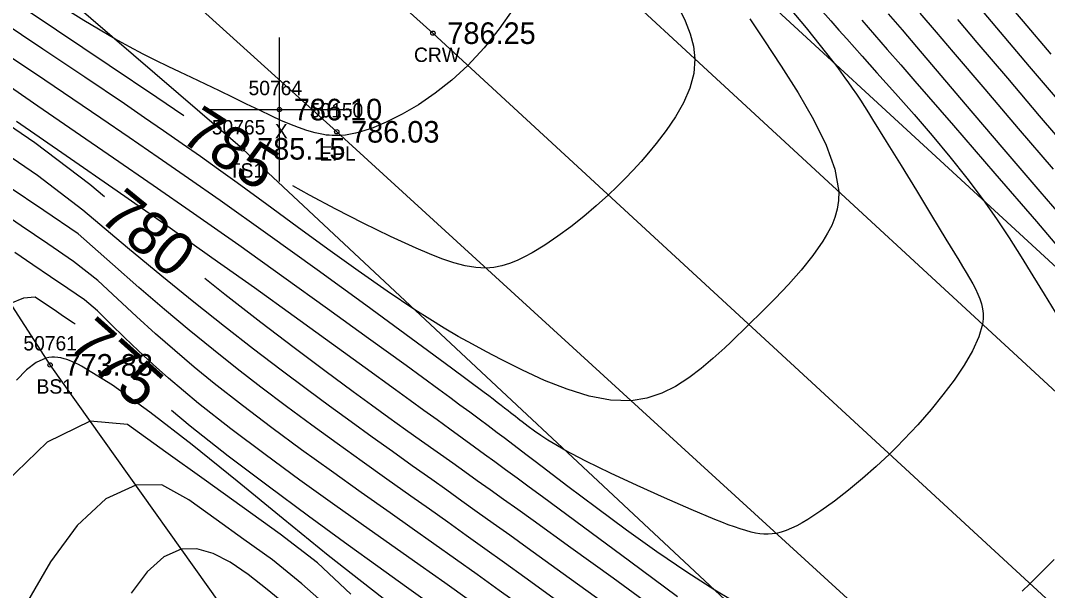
# Model space of a CAD drawing. Extents: x 1378535 to 1380697, y 997729 to 1000024.
# Drawn here: x 1378805.9 to 1378877.2, y 999694.3 to 999734 of the extents above; entities that cross this region are included whole.
import ezdxf

# ---------------------------------------------------------------- set-up
doc = ezdxf.new("R2010")
doc.units = 0
for name, color, linetype in [('RD_DTM_BkLn1', 7, 'Continuous'), ('RD_DTM_BkLn2', 7, 'Continuous'), ('RD_DTM_BkLn_txCode', 7, 'Continuous'), ('RD_DTM_Major1', 7, 'Continuous'), ('RD_DTM_Major1_Lbl', 7, 'Continuous'), ('RD_DTM_Minor1', 7, 'Continuous'), ('RD_EX_Misc', 7, 'Continuous'), ('RD_EX_Misc_txCode', 7, 'Continuous'), ('RD_EX_Road', 7, 'Continuous'), ('RD_EX_Road_txCode', 7, 'Continuous'), ('RD_EX_TX_Misc_ELEV', 7, 'Continuous'), ('RD_EX_TX_Road_ELEV', 7, 'Continuous'), ('RD_HC_Survey_ELEV', 7, 'Continuous'), ('RD_HC_Survey_txCode', 7, 'Continuous'), ('RD_SMD_Locator', 7, 'Continuous')]:
    doc.layers.add(name, color=color, linetype=linetype)

msp = doc.modelspace()

# ---------------------------------------------------------------- linework, layer by layer
at = {"layer": 'RD_DTM_BkLn1'}
msp.add_lwpolyline([(1379201.7, 999398.205), (1379156.533, 999438.891), (1379112.084, 999479.847), (1379066.495, 999520.561), (1379020.821, 999562.613), (1378974.239, 999604.981), (1378928.957, 999646.778), (1378882.739, 999688.619), (1378834.578, 999733.071), (1378787.698, 999775.121), (1378743.642, 999816.274), (1378698.706, 999856.431), (1378652.056, 999898.787), (1378607.023, 999939.646), (1378604.538, 999941.267)], dxfattribs=at)
at = {"layer": 'RD_DTM_BkLn2'}
for points in [[(1378925.231, 999671.641), (1378884.865, 999710.355), (1378842.861, 999749.051), (1378800.856, 999787.394), (1378797.661, 999797.924), (1378813.033, 999816.9), (1378834.932, 999844.694), (1378855.626, 999872.588)], [(1379127.384, 999423.802), (1379127.762, 999431.865), (1379121.716, 999443.154), (1379111.339, 999454.954), (1379072.326, 999491.525), (1379033.04, 999529.892), (1378988.344, 999569.668), (1378946.318, 999609.062), (1378904.335, 999647.705), (1378862.625, 999686.445), (1378821.368, 999725.034), (1378792.711, 999749.687), (1378787.553, 999753.349), (1378778.567, 999746.276)], [(1379120.522, 999436.728), (1379105.901, 999448.958), (1379055.44, 999473.982), (1379013.575, 999506.052), (1378969.754, 999549.783), (1378921.742, 999588.169), (1378887.745, 999620.093), (1378838.962, 999666.497), (1378808.003, 999710.025), (1378787.76, 999741.475)]]:
    msp.add_lwpolyline(points, dxfattribs=at)
at = {"layer": 'RD_DTM_Major1'}
for points in [[(1378817.287, 999727.319), (1378815.409, 999728.59), (1378812.093, 999730.826), (1378808.445, 999733.287), (1378804.72, 999735.808)], [(1378851.646, 999734.833), (1378852.096, 999733.923), (1378852.446, 999733.035), (1378852.676, 999732.161), (1378852.768, 999731.296), (1378852.68, 999730.265), (1378852.401, 999729.243), (1378851.965, 999728.239), (1378851.409, 999727.259), (1378850.766, 999726.309), (1378850.071, 999725.396), (1378849.554, 999724.761), (1378849.025, 999724.147), (1378848.484, 999723.549), (1378847.927, 999722.965), (1378847.353, 999722.393), (1378846.759, 999721.828), (1378845.916, 999721.067), (1378845.042, 999720.327), (1378844.151, 999719.62), (1378843.251, 999718.957), (1378842.356, 999718.351), (1378841.476, 999717.813), (1378840.946, 999717.522), (1378840.42, 999717.268), (1378839.893, 999717.057), (1378839.36, 999716.895), (1378838.816, 999716.789), (1378838.254, 999716.746), (1378837.549, 999716.782), (1378836.809, 999716.908), (1378836.029, 999717.115), (1378835.206, 999717.394), (1378834.336, 999717.735), (1378833.416, 999718.13), (1378831.625, 999718.955), (1378829.74, 999719.878), (1378827.844, 999720.851), (1378826.018, 999721.826), (1378824.863, 999722.469)], [(1378866.188, 999734.423), (1378867.147, 999733.295), (1378868.14, 999732.127), (1378869.184, 999730.898), (1378871.535, 999728.137), (1378874.077, 999725.155), (1378876.714, 999722.07), (1378879.343, 999719.003)], [(1378811.781, 999721.708), (1378810.759, 999722.556), (1378806.933, 999725.453), (1378803.194, 999727.997), (1378799.435, 999730.557), (1378795.813, 999732.812), (1378793.003, 999733.329), (1378792.266, 999733.221), (1378791.58, 999732.984), (1378790.93, 999732.622), (1378790.298, 999732.138), (1378789.668, 999731.536), (1378789.024, 999730.821), (1378786.108, 999726.826), (1378782.851, 999721.495), (1378779.422, 999715.331), (1378775.992, 999708.837), (1378772.729, 999702.518), (1378769.803, 999696.877), (1378768.668, 999694.735), (1378767.609, 999692.746)], [(1378850.222, 999692.92), (1378847.087, 999695.198), (1378844.153, 999697.319), (1378841.528, 999699.208), (1378840.468, 999699.968), (1378839.479, 999700.676), (1378838.547, 999701.342), (1378837.658, 999701.975), (1378836.799, 999702.587), (1378835.957, 999703.186), (1378834.878, 999703.952), (1378833.79, 999704.727), (1378832.676, 999705.522), (1378831.523, 999706.35), (1378830.316, 999707.223), (1378829.04, 999708.154), (1378827.079, 999709.6), (1378824.945, 999711.199), (1378822.632, 999712.965), (1378820.136, 999714.91), (1378818.751, 999716.014)], [(1378809.737, 999712.849), (1378809.597, 999712.944), (1378808.933, 999713.396), (1378808.276, 999713.844), (1378807.621, 999714.289), (1378806.964, 999714.735), (1378806.16, 999714.651), (1378805.254, 999714.296), (1378802.096, 999711.764), (1378798.299, 999707.453), (1378794.207, 999702.032), (1378790.162, 999696.171), (1378786.507, 999690.54)], [(1378834.69, 999693.197), (1378832.753, 999694.584), (1378830.762, 999696.014), (1378828.701, 999697.501), (1378825.941, 999699.509), (1378823.129, 999701.588), (1378820.359, 999703.69), (1378817.723, 999705.766), (1378816.423, 999706.847)]]:
    msp.add_lwpolyline(points, dxfattribs=at)
at = {"layer": 'RD_DTM_Minor1'}
for points in [[(1378858.141, 999736.247), (1378860.481, 999733.439), (1378862.345, 999731.101), (1378862.539, 999730.847), (1378862.724, 999730.601), (1378862.9, 999730.364), (1378863.068, 999730.134), (1378863.23, 999729.91), (1378863.386, 999729.69), (1378863.686, 999729.258), (1378863.974, 999728.833), (1378864.253, 999728.409), (1378864.53, 999727.98), (1378864.809, 999727.54), (1378865.095, 999727.082), (1378866.047, 999725.548), (1378867.075, 999723.872), (1378868.138, 999722.131), (1378869.189, 999720.403), (1378870.185, 999718.765), (1378871.082, 999717.294), (1378871.352, 999716.852), (1378871.605, 999716.434), (1378871.838, 999716.038), (1378872.05, 999715.66), (1378872.24, 999715.297), (1378872.405, 999714.947), (1378872.545, 999714.605), (1378872.655, 999714.267), (1378872.732, 999713.928), (1378872.773, 999713.584), (1378872.773, 999713.228), (1378872.731, 999712.856), (1378872.481, 999711.971), (1378872.044, 999711.009), (1378871.457, 999709.997), (1378870.757, 999708.963), (1378869.982, 999707.932), (1378869.169, 999706.932), (1378868.704, 999706.387), (1378868.236, 999705.857), (1378867.761, 999705.339), (1378867.277, 999704.83), (1378866.779, 999704.326), (1378866.266, 999703.824), (1378865.346, 999702.965), (1378864.389, 999702.122), (1378863.417, 999701.314), (1378862.449, 999700.56), (1378861.506, 999699.879), (1378860.608, 999699.291), (1378860.215, 999699.057), (1378859.835, 999698.849), (1378859.466, 999698.669), (1378859.105, 999698.519), (1378858.752, 999698.402), (1378858.405, 999698.319), (1378858.124, 999698.278), (1378857.843, 999698.262), (1378857.559, 999698.267), (1378857.27, 999698.294), (1378856.971, 999698.342), (1378856.662, 999698.409), (1378856.299, 999698.505), (1378855.917, 999698.623), (1378855.513, 999698.762), (1378855.085, 999698.92), (1378854.631, 999699.096), (1378854.148, 999699.29), (1378852.494, 999699.98), (1378850.662, 999700.776), (1378848.762, 999701.633), (1378846.903, 999702.505), (1378845.193, 999703.345), (1378843.742, 999704.107), (1378843.109, 999704.466), (1378842.559, 999704.8), (1378842.071, 999705.117), (1378841.624, 999705.428), (1378841.198, 999705.741), (1378840.772, 999706.066), (1378840.62, 999706.184), (1378840.465, 999706.304), (1378840.306, 999706.428), (1378840.142, 999706.556), (1378839.972, 999706.689), (1378839.795, 999706.827), (1378839.556, 999707.013), (1378839.304, 999707.208), (1378839.036, 999707.415), (1378838.753, 999707.632), (1378838.451, 999707.863), (1378838.132, 999708.106), (1378835.869, 999709.804), (1378833.078, 999711.868), (1378829.916, 999714.181), (1378826.543, 999716.625), (1378823.117, 999719.082), (1378819.798, 999721.437), (1378817.604, 999722.975), (1378815.513, 999724.427), (1378813.498, 999725.813), (1378811.53, 999727.155), (1378809.584, 999728.475), (1378807.631, 999729.795), (1378805.386, 999731.309)], [(1378860.104, 999736.324), (1378862.194, 999733.931), (1378862.759, 999733.289), (1378863.307, 999732.669), (1378863.841, 999732.067), (1378864.365, 999731.477), (1378864.882, 999730.896), (1378865.396, 999730.32), (1378866.69, 999728.87), (1378867.975, 999727.417), (1378869.238, 999725.957), (1378870.469, 999724.485), (1378871.653, 999722.996), (1378872.781, 999721.488), (1378873.7, 999720.169), (1378874.575, 999718.842), (1378875.413, 999717.52), (1378876.222, 999716.211), (1378877.008, 999714.929), (1378877.78, 999713.683)], [(1378873.892, 999735.848), (1378875.556, 999733.874), (1378877.463, 999731.623)], [(1378840.118, 999734.724), (1378839.177, 999733.371), (1378838.135, 999732.057), (1378837.006, 999730.83), (1378835.893, 999729.801), (1378834.744, 999728.892), (1378833.585, 999728.102), (1378832.441, 999727.433), (1378831.338, 999726.885), (1378830.303, 999726.459), (1378829.92, 999726.325), (1378829.55, 999726.211), (1378829.192, 999726.117), (1378828.845, 999726.043), (1378828.508, 999725.99), (1378828.178, 999725.959), (1378827.974, 999725.95), (1378827.771, 999725.95), (1378827.571, 999725.958), (1378827.371, 999725.973), (1378827.172, 999725.996), (1378826.972, 999726.026), (1378826.407, 999726.143), (1378825.832, 999726.306), (1378825.246, 999726.51), (1378824.646, 999726.748), (1378824.03, 999727.014), (1378823.396, 999727.304), (1378822.529, 999727.714), (1378821.63, 999728.147), (1378820.706, 999728.598), (1378819.76, 999729.061), (1378818.798, 999729.528), (1378817.823, 999729.993), (1378817.019, 999730.372), (1378816.197, 999730.758), (1378815.346, 999731.168), (1378814.453, 999731.614), (1378813.505, 999732.111), (1378812.49, 999732.672), (1378810.348, 999733.946), (1378808.015, 999735.427)], [(1378872.443, 999734.932), (1378873.959, 999733.137), (1378875.977, 999730.758), (1378878.054, 999728.317)], [(1378868.387, 999734.464), (1378869.515, 999733.136), (1378870.699, 999731.743), (1378872.884, 999729.178), (1378875.217, 999726.443), (1378877.629, 999723.618)], [(1378856.577, 999734.063), (1378857.543, 999732.611), (1378858.747, 999730.786), (1378859.923, 999728.928), (1378860.991, 999727.083), (1378861.871, 999725.296), (1378862.483, 999723.612), (1378862.749, 999722.076), (1378862.737, 999721.445), (1378862.647, 999720.846), (1378862.486, 999720.271), (1378862.261, 999719.713), (1378861.979, 999719.165), (1378861.649, 999718.618), (1378860.943, 999717.615), (1378860.133, 999716.608), (1378859.251, 999715.612), (1378858.331, 999714.64), (1378857.407, 999713.707), (1378856.513, 999712.826), (1378856.082, 999712.404), (1378855.662, 999711.997), (1378855.249, 999711.602), (1378854.838, 999711.215), (1378854.425, 999710.835), (1378854.006, 999710.459), (1378853.194, 999709.768), (1378852.336, 999709.115), (1378851.426, 999708.532), (1378850.46, 999708.051), (1378849.429, 999707.708), (1378848.33, 999707.533), (1378846.916, 999707.574), (1378845.425, 999707.857), (1378843.887, 999708.331), (1378842.334, 999708.945), (1378840.796, 999709.651), (1378839.304, 999710.397), (1378838.298, 999710.922), (1378837.315, 999711.453), (1378836.341, 999712.001), (1378835.361, 999712.576), (1378834.361, 999713.189), (1378833.326, 999713.85), (1378831.406, 999715.137), (1378829.376, 999716.559), (1378827.277, 999718.069), (1378825.151, 999719.621), (1378823.038, 999721.171), (1378820.98, 999722.672), (1378819.699, 999723.594), (1378818.436, 999724.493), (1378817.172, 999725.383), (1378815.884, 999726.279), (1378814.553, 999727.197), (1378813.156, 999728.152), (1378810.416, 999730.009), (1378807.507, 999731.968), (1378804.544, 999733.959)], [(1378864.363, 999733.972), (1378865.232, 999732.967), (1378866.123, 999731.938), (1378867.049, 999730.87), (1378868.023, 999729.747), (1378870.71, 999726.654), (1378873.593, 999723.329), (1378876.478, 999719.981), (1378879.173, 999716.817)], [(1378870.992, 999734.024), (1378872.346, 999732.423), (1378874.457, 999729.937), (1378876.671, 999727.338), (1378878.927, 999724.695)], [(1378855.238, 999693.73), (1378854.157, 999694.365), (1378852.204, 999695.611), (1378850.132, 999697.03), (1378848.015, 999698.546), (1378845.929, 999700.087), (1378843.949, 999701.578), (1378842.152, 999702.945), (1378841.582, 999703.38), (1378841.038, 999703.793), (1378840.516, 999704.19), (1378839.517, 999704.946), (1378839.031, 999705.312), (1378838.408, 999705.779), (1378837.778, 999706.249), (1378837.131, 999706.729), (1378836.456, 999707.228), (1378835.742, 999707.753), (1378834.979, 999708.313), (1378832.711, 999709.972), (1378830.111, 999711.863), (1378827.256, 999713.927), (1378824.225, 999716.103), (1378821.095, 999718.33), (1378817.945, 999720.55), (1378815.149, 999722.497), (1378812.411, 999724.389), (1378809.741, 999726.225), (1378807.15, 999728.004), (1378804.647, 999729.726)], [(1378851.565, 999693.908), (1378848.218, 999696.385), (1378845.019, 999698.754), (1378842.176, 999700.854), (1378841.264, 999701.526), (1378840.418, 999702.148), (1378839.625, 999702.73), (1378838.878, 999703.277), (1378838.164, 999703.799), (1378837.474, 999704.302), (1378836.605, 999704.934), (1378835.741, 999705.562), (1378834.864, 999706.199), (1378833.956, 999706.858), (1378832.999, 999707.552), (1378831.976, 999708.295), (1378829.881, 999709.816), (1378827.53, 999711.52), (1378824.953, 999713.38), (1378822.18, 999715.37), (1378819.24, 999717.465), (1378816.163, 999719.637), (1378812.654, 999722.088), (1378809.118, 999724.538), (1378805.659, 999726.923)], [(1378846.346, 999693.534), (1378843.623, 999695.505), (1378841.129, 999697.306), (1378839.91, 999698.183), (1378838.758, 999699.01), (1378837.656, 999699.799), (1378836.589, 999700.561), (1378835.542, 999701.308), (1378834.499, 999702.051), (1378833.144, 999703.015), (1378831.763, 999704), (1378830.35, 999705.012), (1378828.9, 999706.059), (1378827.407, 999707.149), (1378825.863, 999708.289), (1378824.031, 999709.662), (1378822.115, 999711.125), (1378820.104, 999712.691), (1378817.986, 999714.375), (1378815.75, 999716.19), (1378813.385, 999718.151), (1378810.267, 999720.775), (1378807.13, 999723.178), (1378804.033, 999725.287)], [(1378843.418, 999693.469), (1378840.956, 999695.248), (1378839.543, 999696.265), (1378838.192, 999697.235), (1378836.884, 999698.171), (1378835.604, 999699.084), (1378834.333, 999699.989), (1378833.053, 999700.897), (1378831.377, 999702.086), (1378829.666, 999703.304), (1378827.929, 999704.552), (1378826.171, 999705.83), (1378824.402, 999707.14), (1378822.627, 999708.484), (1378820.988, 999709.755), (1378819.337, 999711.07), (1378817.659, 999712.44), (1378815.941, 999713.879), (1378814.169, 999715.4), (1378812.329, 999717.018), (1378809.939, 999719.127), (1378807.558, 999720.747), (1378805.095, 999722.426)], [(1378840.767, 999693.213), (1378839.18, 999694.352), (1378837.642, 999695.453), (1378836.134, 999696.528), (1378834.638, 999697.591), (1378833.135, 999698.657), (1378831.608, 999699.737), (1378829.591, 999701.164), (1378827.53, 999702.631), (1378825.453, 999704.13), (1378823.387, 999705.652), (1378821.36, 999707.19), (1378819.4, 999708.736), (1378818.011, 999709.876), (1378816.658, 999711.025), (1378815.326, 999712.191), (1378814.001, 999713.384), (1378812.669, 999714.612), (1378811.314, 999715.885), (1378809.615, 999717.21), (1378807.832, 999718.425), (1378805.992, 999719.676), (1378804.124, 999720.948)], [(1378837.106, 999693.656), (1378835.402, 999694.869), (1378833.688, 999696.085), (1378831.946, 999697.319), (1378830.158, 999698.585), (1378827.778, 999700.272), (1378825.347, 999702.013), (1378822.921, 999703.787), (1378820.555, 999705.572), (1378818.305, 999707.347), (1378816.227, 999709.091), (1378815.148, 999710.053), (1378814.128, 999711), (1378813.155, 999711.936), (1378812.215, 999712.862), (1378811.296, 999713.781), (1378810.396, 999714.54), (1378809.241, 999715.324), (1378808.037, 999716.146), (1378806.803, 999716.984), (1378805.552, 999717.836)], [(1378831.869, 999693.215), (1378829.634, 999694.942), (1378827.305, 999696.785), (1378824.17, 999699.326), (1378820.979, 999701.935), (1378817.858, 999704.457), (1378814.935, 999706.735), (1378812.335, 999708.612), (1378810.187, 999709.932), (1378809.966, 999710.045), (1378809.753, 999710.148), (1378809.547, 999710.24), (1378809.348, 999710.321), (1378809.156, 999710.39), (1378808.97, 999710.449), (1378808.746, 999710.505), (1378808.529, 999710.542), (1378808.317, 999710.56), (1378808.111, 999710.557), (1378807.907, 999710.534), (1378807.704, 999710.489), (1378807.045, 999710.194), (1378806.372, 999709.681), (1378805.67, 999708.967)], [(1378828.888, 999694.104), (1378826.559, 999696.27), (1378823.968, 999698.261), (1378821.335, 999700.158), (1378818.688, 999702.062), (1378816.035, 999703.967), (1378813.382, 999705.879), (1378810.781, 999706.12), (1378807.786, 999704.655), (1378804.922, 999701.883), (1378802.24, 999698.188), (1378799.792, 999693.95)], [(1378827.829, 999692.718), (1378825.479, 999694.8), (1378823.436, 999696.475), (1378821.461, 999697.892), (1378819.532, 999699.28), (1378817.625, 999700.655), (1378815.749, 999701.683), (1378813.944, 999701.672), (1378811.873, 999700.716), (1378809.89, 999698.872), (1378808.018, 999696.334), (1378806.278, 999693.301)], [(1378824.483, 999693.257), (1378823.077, 999694.417), (1378821.751, 999695.453), (1378820.499, 999696.31), (1378819.313, 999696.928), (1378818.185, 999697.252), (1378817.108, 999697.224), (1378815.889, 999696.684), (1378814.73, 999695.638), (1378813.631, 999694.154)], [(1378877.715, 999696.5), (1378876.857, 999695.642), (1378876.019, 999694.821), (1378875.488, 999694.308)]]:
    msp.add_lwpolyline(points, dxfattribs=at)
at = {"layer": 'RD_EX_Misc'}
for p, q in [((1378823.92, 999722.763), (1378823.92, 999732.763)), ((1378818.92, 999727.763), (1378828.92, 999727.763))]:
    msp.add_line(p, q, dxfattribs=at)
at = {"layer": 'RD_EX_Road'}
for points in [[(1379209.475, 999405.54), (1379163.997, 999446.485), (1379118.805, 999488.017), (1379074.408, 999528.841), (1379028.669, 999569.9), (1378981.979, 999612.718), (1378937.166, 999653.911), (1378890.129, 999696.785), (1378842.566, 999740.72), (1378794.879, 999783.075), (1378749.806, 999824.149), (1378706.231, 999863.66), (1378659.579, 999905.32), (1378614.058, 999947.757), (1378610.306, 999950.384)], [(1379194.921, 999391.17), (1379151.382, 999431.093), (1379105.356, 999472.756), (1379062.213, 999513.117), (1379014.238, 999555.894), (1378967.91, 999597.354), (1378922.421, 999639.979), (1378876.774, 999681.523), (1378827.896, 999726.217), (1378781.196, 999768.463), (1378736.445, 999808.724), (1378691.95, 999849.175), (1378644.395, 999891.391), (1378600.504, 999932.423), (1378598.568, 999933.73)]]:
    msp.add_lwpolyline(points, dxfattribs=at)
at = {"layer": 'RD_SMD_Locator'}
for centre in [(1378834.578, 999733.071), (1378823.92, 999727.763), (1378827.896, 999726.217), (1378821.368, 999725.034), (1378808.003, 999710.025)]:
    msp.add_circle(centre, 0.15, dxfattribs=at)

# ---------------------------------------------------------------- texts
at = {"layer": 'RD_DTM_BkLn_txCode'}
for s, p in [('50765', (1378819.226, 999726.034)), ('TS1', (1378820.407, 999723.034)), ('50761', (1378806.145, 999711.025)), ('BS1', (1378807.058, 999708.025))]:
    msp.add_text(s, height=1, dxfattribs=at).set_placement(p)
at = {"layer": 'RD_DTM_Major1_Lbl'}
for s, rotation, p in [('785', 327.36876, (1378816.92, 999725.631)), ('780', 320.74943, (1378811.283, 999720.147)), ('775', 318.08591, (1378809.145, 999711.309))]:
    msp.add_text(s, height=3, rotation=rotation, dxfattribs=at).set_placement(p)
at = {"layer": 'RD_EX_Misc_txCode'}
for s, p in [('50764', (1378821.778, 999728.763)), ('X', (1378823.605, 999725.763))]:
    msp.add_text(s, height=1, dxfattribs=at).set_placement(p)
at = {"layer": 'RD_EX_Road_txCode'}
for s, p in [('50150', (1378826.022, 999727.217)), ('EPL', (1378826.691, 999724.217))]:
    msp.add_text(s, height=1, dxfattribs=at).set_placement(p)
at = {"layer": 'RD_EX_TX_Misc_ELEV'}
for s, p in [('786.10', (1378824.92, 999727.013)), ('785.15', (1378822.368, 999724.284)), ('773.88', (1378809.003, 999709.275))]:
    msp.add_text(s, height=1.5, dxfattribs=at).set_placement(p)
at = {"layer": 'RD_EX_TX_Road_ELEV'}
msp.add_text('786.03', height=1.5, dxfattribs=at).set_placement((1378828.896, 999725.467))
at = {"layer": 'RD_HC_Survey_ELEV'}
msp.add_text('786.25', height=1.5, dxfattribs=at).set_placement((1378835.578, 999732.321))
at = {"layer": 'RD_HC_Survey_txCode'}
msp.add_text('CRW', height=1, dxfattribs=at).set_placement((1378833.263, 999731.071))

doc.saveas('drawing.dxf')
